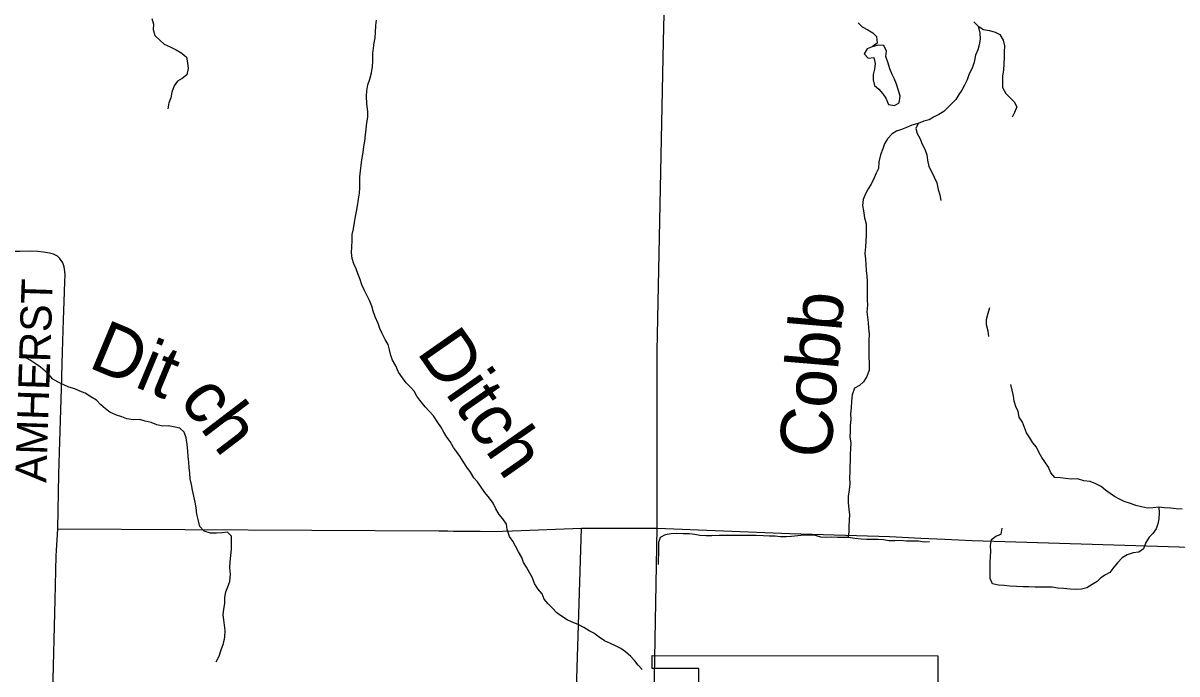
# Model space of a CAD drawing. Extents: x 1857828 to 2277390, y 930619 to 1324581.
# Drawn here: x 2040223 to 2051335, y 1204132 to 1210395 of the extents above; entities that cross this region are included whole.
import ezdxf

# ---------------------------------------------------------------- set-up
doc = ezdxf.new("R2010")
doc.units = 0
for name, color, linetype in [('GM_X_Corporation', 7, 'Continuous'), ('GM_X_County_Road', 7, 'Continuous'), ('GM_X_County_Road_Text', 7, 'Continuous'), ('GM_X_Minor_Lake', 7, 'Continuous'), ('GM_X_Minor_River', 7, 'Continuous'), ('GM_X_Minor_River_Text', 7, 'Continuous'), ('GM_X_State_Route', 7, 'Continuous'), ('GM_X_Township_Road', 7, 'Continuous')]:
    doc.layers.add(name, color=color, linetype=linetype)

msp = doc.modelspace()

# ---------------------------------------------------------------- linework, layer by layer
at = {"layer": 'GM_X_Corporation'}
msp.add_lwpolyline([(2039183, 1200555), (2040495, 1200517), (2040491, 1200163), (2040624, 1200163), (2040622, 1200523), (2041812, 1200503), (2041874, 1202834), (2046283, 1202853), (2046982, 1202829), (2046918, 1203109), (2046986, 1203109), (2046986, 1203984), (2046732, 1203984), (2046732, 1204184), (2046282, 1204184), (2046282, 1204308), (2049034, 1204307), (2049034, 1202723), (2051825, 1202662)], dxfattribs=at)
at = {"layer": 'GM_X_County_Road'}
for points in [[(2040557, 1205530), (2040567, 1206055), (2040576, 1206370), (2040594, 1206875), (2040602, 1207232), (2040612, 1207540), (2040622, 1207805), (2040627, 1207913), (2040628, 1207971), (2040626, 1208005), (2040619, 1208051), (2040605, 1208089), (2040577, 1208129), (2040555, 1208151), (2040517, 1208171), (2040478, 1208182), (2040420, 1208192), (2040364, 1208198), (2040298, 1208199), (2040193, 1208198), (2039847, 1208197), (2039245, 1208206), (2039037, 1208217), (2039421, 1215513)], [(2040544, 1205319), (2040544, 1205320), (2040557, 1205530)], [(2040416, 1200398), (2040419, 1200513), (2040424, 1200727), (2040462, 1202192), (2040480, 1202854), (2040495, 1203429), (2040501, 1203644), (2040509, 1203952), (2040531, 1204846), (2040541, 1205267), (2040544, 1205319)]]:
    msp.add_lwpolyline(points, dxfattribs=at)
at = {"layer": 'GM_X_Minor_Lake'}
for points in [[(2048449, 1210201), (2048399, 1210166), (2048353, 1210146), (2048323, 1210100), (2048363, 1210059), (2048415, 1210065), (2048428, 1210005), (2048422, 1209953), (2048410, 1209901), (2048410, 1209849), (2048424, 1209795), (2048463, 1209758), (2048503, 1209714), (2048531, 1209672), (2048559, 1209612), (2048615, 1209603)], [(2048459, 1210183), (2048399, 1210166), (2048353, 1210146), (2048323, 1210100), (2048363, 1210059), (2048415, 1210065), (2048428, 1210005), (2048422, 1209953), (2048410, 1209901), (2048410, 1209849), (2048424, 1209795), (2048463, 1209758), (2048503, 1209714), (2048531, 1209672), (2048559, 1209612), (2048615, 1209603)], [(2048615, 1209603), (2048659, 1209629), (2048669, 1209691), (2048653, 1209747), (2048636, 1209806), (2048614, 1209854), (2048592, 1209902), (2048572, 1209956), (2048554, 1210010), (2048533, 1210073), (2048537, 1210125), (2048513, 1210181), (2048459, 1210183)]]:
    msp.add_lwpolyline(points, dxfattribs=at)
at = {"layer": 'GM_X_Minor_River'}
for points in [[(2041464, 1210440), (2041480, 1210384), (2041476, 1210332), (2041491, 1210275), (2041541, 1210231), (2041581, 1210191), (2041641, 1210168), (2041699, 1210138), (2041753, 1210106), (2041798, 1210066), (2041808, 1210013), (2041812, 1209957), (2041800, 1209897), (2041756, 1209863), (2041710, 1209835), (2041677, 1209791), (2041655, 1209731), (2041647, 1209677), (2041627, 1209627), (2041616, 1209571)], [(2043472, 1208975), (2043480, 1209025), (2043486, 1209078), (2043495, 1209130), (2043505, 1209204), (2043513, 1209258), (2043521, 1209320), (2043528, 1209376), (2043534, 1209434), (2043542, 1209490), (2043544, 1209546), (2043535, 1209617), (2043531, 1209691), (2043533, 1209743), (2043545, 1209801), (2043564, 1209855), (2043578, 1209915), (2043588, 1209977), (2043590, 1210029), (2043593, 1210101), (2043597, 1210154), (2043605, 1210204), (2043613, 1210254), (2043618, 1210306), (2043622, 1210372), (2043626, 1210424)], [(2048266, 1210397), (2048304, 1210358), (2048358, 1210330), (2048406, 1210302), (2048442, 1210266), (2048449, 1210201)], [(2049380, 1210408), (2049422, 1210365), (2049436, 1210299), (2049441, 1210241), (2049431, 1210185), (2049417, 1210137), (2049397, 1210085), (2049383, 1210019), (2049362, 1209963), (2049336, 1209907), (2049316, 1209849), (2049290, 1209797), (2049265, 1209749), (2049235, 1209709), (2049205, 1209659), (2049165, 1209617), (2049125, 1209581), (2049089, 1209543), (2049042, 1209515), (2048992, 1209489), (2048948, 1209465), (2048898, 1209452), (2048842, 1209428)], [(2049422, 1210365), (2049472, 1210335), (2049530, 1210323), (2049586, 1210308), (2049630, 1210284), (2049661, 1210230), (2049675, 1210176), (2049673, 1210120), (2049671, 1210067), (2049668, 1209999), (2049666, 1209947), (2049656, 1209885), (2049656, 1209831), (2049655, 1209775), (2049687, 1209717), (2049731, 1209674), (2049769, 1209638), (2049793, 1209590), (2049772, 1209536), (2049750, 1209490)], [(2048842, 1209428), (2048782, 1209412), (2048732, 1209390), (2048684, 1209372), (2048636, 1209355), (2048592, 1209329), (2048547, 1209283), (2048519, 1209233), (2048503, 1209185), (2048481, 1209127), (2048466, 1209059), (2048460, 1208997), (2048440, 1208951), (2048420, 1208905), (2048392, 1208845), (2048361, 1208799), (2048337, 1208751), (2048315, 1208697), (2048307, 1208640), (2048317, 1208590), (2048328, 1208522), (2048342, 1208464), (2048342, 1208404), (2048344, 1208350), (2048339, 1208296), (2048337, 1208243), (2048329, 1208177), (2048335, 1208123), (2048340, 1208071), (2048342, 1208013), (2048348, 1207961), (2048352, 1207907), (2048351, 1207850), (2048351, 1207798), (2048353, 1207732), (2048355, 1207680), (2048350, 1207618), (2048354, 1207564), (2048362, 1207514), (2048366, 1207458), (2048370, 1207403), (2048369, 1207343), (2048369, 1207293), (2048367, 1207229), (2048369, 1207179), (2048372, 1207127), (2048370, 1207055), (2048348, 1206995), (2048316, 1206943), (2048278, 1206909), (2048229, 1206881), (2048209, 1206817), (2048201, 1206757), (2048199, 1206693), (2048192, 1206636), (2048194, 1206580), (2048190, 1206524), (2048188, 1206464), (2048185, 1206412), (2048195, 1206356), (2048191, 1206300), (2048187, 1206244), (2048187, 1206187), (2048186, 1206125), (2048184, 1206075), (2048182, 1206021), (2048184, 1205963), (2048179, 1205905), (2048169, 1205839), (2048169, 1205781), (2048177, 1205716), (2048182, 1205666), (2048178, 1205612), (2048174, 1205550), (2048174, 1205500), (2048169, 1205450)], [(2048842, 1209428), (2048820, 1209382), (2048834, 1209334), (2048859, 1209287), (2048883, 1209231), (2048907, 1209181), (2048927, 1209127), (2048933, 1209075), (2048946, 1209014), (2048974, 1208962), (2048996, 1208912), (2049024, 1208858), (2049035, 1208795), (2049053, 1208741), (2049063, 1208689)], [(2046184, 1204174), (2046146, 1204216), (2046115, 1204257), (2046077, 1204301), (2046025, 1204345), (2045979, 1204378), (2045929, 1204402), (2045879, 1204424), (2045823, 1204450), (2045771, 1204487), (2045720, 1204523), (2045674, 1204547), (2045622, 1204580), (2045568, 1204608), (2045512, 1204630), (2045464, 1204652), (2045408, 1204687), (2045364, 1204721), (2045319, 1204769), (2045279, 1204806), (2045241, 1204850), (2045221, 1204904), (2045181, 1204952), (2045150, 1205001), (2045130, 1205057), (2045104, 1205103), (2045070, 1205159), (2045042, 1205204), (2045025, 1205252), (2044995, 1205308), (2044965, 1205362), (2044941, 1205411), (2044907, 1205455), (2044886, 1205521), (2044878, 1205573), (2044844, 1205626), (2044808, 1205666), (2044777, 1205722), (2044749, 1205776), (2044715, 1205823), (2044671, 1205877), (2044629, 1205939), (2044598, 1205982), (2044564, 1206020), (2044532, 1206074), (2044498, 1206122), (2044462, 1206175), (2044431, 1206227), (2044397, 1206271), (2044367, 1206311), (2044337, 1206368), (2044305, 1206412), (2044274, 1206458), (2044246, 1206510), (2044218, 1206553), (2044176, 1206615), (2044134, 1206661), (2044095, 1206701), (2044045, 1206766), (2044015, 1206806), (2043989, 1206854), (2043955, 1206893), (2043912, 1206933), (2043876, 1206983), (2043840, 1207037), (2043812, 1207096), (2043782, 1207150), (2043765, 1207198), (2043753, 1207252), (2043739, 1207302), (2043711, 1207349), (2043680, 1207407), (2043660, 1207457), (2043644, 1207505), (2043614, 1207570), (2043596, 1207622), (2043583, 1207670), (2043561, 1207726), (2043535, 1207776), (2043509, 1207827), (2043487, 1207877), (2043470, 1207927), (2043450, 1207975), (2043430, 1208029), (2043410, 1208078), (2043393, 1208130), (2043385, 1208186), (2043389, 1208240), (2043393, 1208304), (2043393, 1208362), (2043404, 1208414), (2043414, 1208475), (2043426, 1208533), (2043434, 1208583), (2043445, 1208637), (2043453, 1208701), (2043463, 1208757), (2043467, 1208809), (2043466, 1208867), (2043466, 1208917), (2043472, 1208975)], [(2049524, 1207378), (2049516, 1207432), (2049502, 1207492), (2049502, 1207544), (2049516, 1207605), (2049533, 1207659)], [(2042082, 1204249), (2042113, 1204303), (2042131, 1204363), (2042153, 1204425), (2042167, 1204487), (2042168, 1204549), (2042162, 1204602), (2042156, 1204652), (2042150, 1204702), (2042157, 1204756), (2042165, 1204810), (2042167, 1204868), (2042175, 1204922), (2042195, 1204970), (2042214, 1205020), (2042222, 1205092), (2042214, 1205157), (2042218, 1205211), (2042223, 1205271), (2042231, 1205333), (2042231, 1205387), (2042229, 1205457), (2042192, 1205495), (2042138, 1205490), (2042086, 1205486), (2042028, 1205488), (2041966, 1205507), (2041924, 1205551), (2041910, 1205617), (2041896, 1205669), (2041891, 1205729), (2041879, 1205786), (2041869, 1205842), (2041855, 1205900), (2041845, 1205954), (2041834, 1206008), (2041830, 1206064), (2041824, 1206119), (2041818, 1206169), (2041813, 1206223), (2041811, 1206279), (2041805, 1206341), (2041793, 1206403), (2041776, 1206460), (2041734, 1206498), (2041672, 1206510), (2041622, 1206518), (2041568, 1206515), (2041512, 1206529), (2041456, 1206551), (2041400, 1206566), (2041348, 1206580), (2041286, 1206578), (2041224, 1206586), (2041174, 1206605), (2041122, 1206623), (2041060, 1206651), (2041016, 1206682), (2040971, 1206722), (2040929, 1206766), (2040875, 1206800), (2040821, 1206833), (2040771, 1206853), (2040723, 1206875), (2040665, 1206892), (2040615, 1206914), (2040560, 1206940), (2040510, 1206970), (2040474, 1207011), (2040436, 1207047), (2040390, 1207085), (2040340, 1207120), (2040290, 1207150), (2040243, 1207176), (2040197, 1207225)], [(2049948, 1206357), (2049920, 1206404), (2049888, 1206452), (2049867, 1206504), (2049847, 1206554), (2049815, 1206602), (2049807, 1206656), (2049783, 1206706), (2049769, 1206756), (2049761, 1206808), (2049747, 1206864), (2049736, 1206916)], [(2051387, 1205718), (2051327, 1205720), (2051277, 1205726), (2051213, 1205730), (2051161, 1205736), (2051105, 1205730), (2051053, 1205728), (2050993, 1205740), (2050939, 1205753), (2050889, 1205773), (2050827, 1205793), (2050781, 1205815), (2050735, 1205839), (2050693, 1205869), (2050647, 1205899), (2050607, 1205935), (2050555, 1205961), (2050501, 1205983), (2050439, 1205991), (2050377, 1206009), (2050317, 1206007), (2050263, 1206013), (2050213, 1206019), (2050161, 1206021), (2050122, 1206067), (2050098, 1206123), (2050064, 1206173), (2050034, 1206215), (2050008, 1206261), (2049982, 1206315), (2049948, 1206357)], [(2051161, 1205736), (2051164, 1205681), (2051162, 1205626), (2051150, 1205576), (2051134, 1205528), (2051104, 1205482), (2051067, 1205447), (2051037, 1205397), (2051013, 1205337), (2050969, 1205305), (2050913, 1205297), (2050855, 1205279), (2050807, 1205249), (2050764, 1205201), (2050728, 1205159), (2050690, 1205109), (2050646, 1205086), (2050602, 1205058), (2050566, 1205022), (2050518, 1204994), (2050469, 1204960), (2050417, 1204948), (2050363, 1204945), (2050307, 1204947), (2050243, 1204953), (2050187, 1204957), (2050135, 1204966), (2050083, 1204968), (2050029, 1204966), (2049971, 1204966), (2049909, 1204969), (2049858, 1204971), (2049790, 1204973), (2049726, 1204978), (2049672, 1204984), (2049618, 1204986), (2049560, 1204998), (2049536, 1205049), (2049536, 1205099), (2049538, 1205151), (2049538, 1205209), (2049539, 1205259), (2049543, 1205311), (2049541, 1205367), (2049549, 1205425), (2049592, 1205457), (2049642, 1205477), (2049652, 1205535)], [(2048953, 1205402), (2048901, 1205400), (2048847, 1205409), (2048785, 1205409), (2048731, 1205411), (2048671, 1205415), (2048617, 1205414), (2048561, 1205414), (2048511, 1205422), (2048457, 1205426), (2048405, 1205425), (2048349, 1205425), (2048293, 1205429), (2048233, 1205434), (2048169, 1205444), (2048119, 1205446), (2048067, 1205446), (2048013, 1205447), (2047957, 1205445), (2047907, 1205449), (2047854, 1205463), (2047798, 1205466), (2047742, 1205466), (2047686, 1205462), (2047624, 1205456), (2047572, 1205451), (2047519, 1205451), (2047466, 1205457), (2047410, 1205459), (2047354, 1205462), (2047282, 1205464), (2047222, 1205464), (2047156, 1205465), (2047092, 1205463), (2047038, 1205463), (2046988, 1205465), (2046928, 1205464), (2046856, 1205462), (2046802, 1205462), (2046742, 1205464), (2046692, 1205475), (2046640, 1205481), (2046580, 1205481), (2046520, 1205482), (2046466, 1205480), (2046408, 1205472), (2046359, 1205446), (2046343, 1205398), (2046343, 1205346), (2046343, 1205286), (2046341, 1205236), (2046338, 1205184)]]:
    msp.add_lwpolyline(points, dxfattribs=at)
at = {"layer": 'GM_X_State_Route'}
for points in [[(2046330, 1205535), (2046329, 1207237), (2046392, 1210218), (2046448, 1212577), (2046494, 1215390)], [(2046281, 1202800), (2046283, 1202853), (2046330, 1205535)]]:
    msp.add_lwpolyline(points, dxfattribs=at)
at = {"layer": 'GM_X_Township_Road'}
for points in [[(2040557, 1205530), (2044226, 1205508), (2044314, 1205509), (2044368, 1205507), (2044476, 1205506), (2044626, 1205505), (2044745, 1205504), (2044935, 1205510), (2045600, 1205535), (2046330, 1205535)], [(2045519, 1202847), (2045600, 1205535)], [(2046330, 1205535), (2047609, 1205484), (2048570, 1205454), (2048870, 1205440), (2049100, 1205430), (2049364, 1205416), (2051147, 1205363), (2051873, 1205339)]]:
    msp.add_lwpolyline(points, dxfattribs=at)

# ---------------------------------------------------------------- texts
at = {"layer": 'GM_X_County_Road_Text'}
msp.add_text('AMHERST', height=300, rotation=88.1291, dxfattribs=at).set_placement((2040446, 1205970))
at = {"layer": 'GM_X_Minor_River_Text'}
for s, height, rotation, p in [('Cobb', 500.2, 85.1958, (2047999, 1206197)), ('Dit', 500.3, 337.3525, (2040839, 1207087)), ('Ditch', 500.3, 304.9413, (2044007, 1207229)), ('ch', 500.3, 307.3545, (2041717, 1206766))]:
    msp.add_text(s, height=height, rotation=rotation, dxfattribs=at).set_placement(p)

doc.saveas('drawing.dxf')
